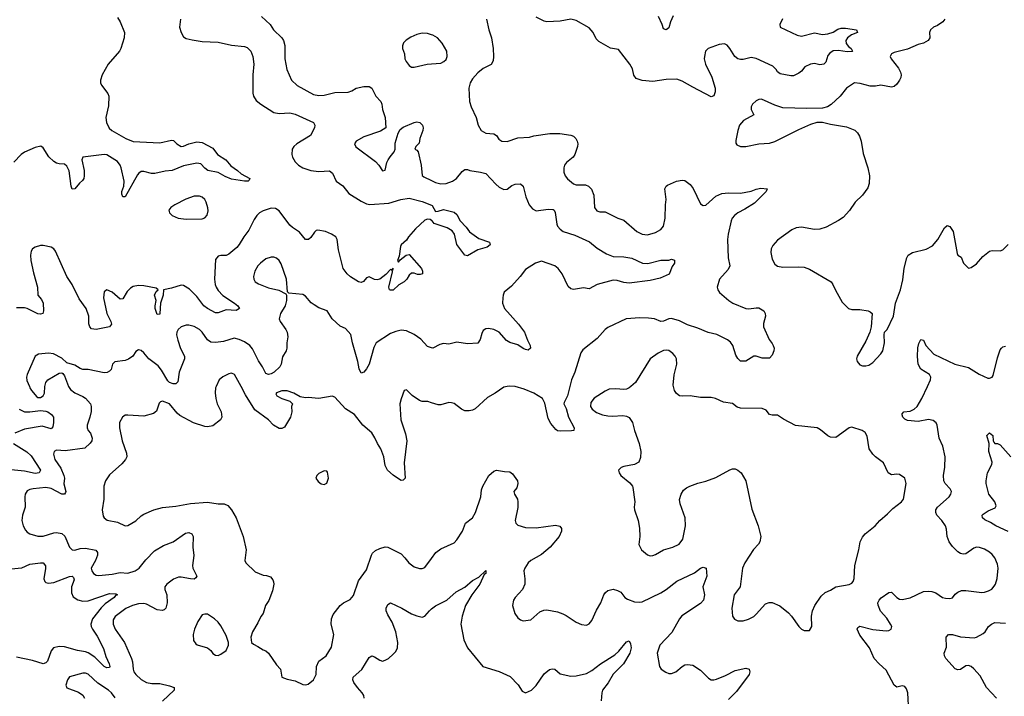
# Model space of a CAD drawing. Header units: inches. Extents: x 2001573 to 2220545, y 644482 to 846830.
# Tile 607 of 656: x 2156893 to 2164321, y 717665 to 722766. Entities that reach past the tile are written whole.
import ezdxf

# ---------------------------------------------------------------- set-up
doc = ezdxf.new("R2010")
doc.units = ezdxf.units.IN
doc.header["$MEASUREMENT"] = 0
for name, color, linetype in [('C1751', 7, 'Continuous'), ('C1752', 7, 'Continuous'), ('C1761', 7, 'Continuous'), ('C1762', 7, 'Continuous')]:
    doc.layers.add(name, color=color, linetype=linetype)

msp = doc.modelspace()

# ---------------------------------------------------------------- linework, layer by layer
at = {"layer": 'C1751', "color": 5}
for points, elevation in [([(2157261.8, 720000), (2157277.2, 719977.2), (2157310, 719952.8), (2157370, 719926.5), (2157390, 719912.8), (2157426.5, 719870), (2157432.6, 719850), (2157432.3, 719812.3), (2157422.9, 719770), (2157401.7, 719710), (2157401.1, 719690), (2157410.3, 719670), (2157427, 719650), (2157439.3, 719610), (2157436.3, 719590), (2157426, 719574), (2157384.3, 719535.7), (2157236.4, 719516.4), (2157170, 719519.7), (2157153.4, 719510), (2157148.9, 719490), (2157158.5, 719450), (2157203.8, 719383.8), (2157227.2, 719330), (2157230.2, 719310), (2157226.4, 719266.4), (2157240.3, 719210), (2157238, 719202), (2157230.2, 719189.8), (2157210, 719189.8), (2157130, 719231.4), (2157090, 719239.1), (2156996, 719230), (2156970, 719224.5), (2156950, 719213.5), (2156935, 719190), (2156931, 719170), (2156934.4, 719090), (2156914.9, 719030), (2156910.3, 718990), (2156919.5, 718950), (2156936.9, 718916.9), (2156950, 718902.4), (2156970.2, 718890.2), (2157030, 718871.4), (2157070, 718873.4), (2157150, 718898), (2157170, 718899.7), (2157210, 718893.2), (2157232.7, 718872.7), (2157268.3, 718788.3), (2157289.2, 718769.2), (2157310, 718767.9), (2157350, 718778.2), (2157390, 718782.2), (2157466.5, 718766.5), (2157480.2, 718750), (2157480.6, 718730), (2157465.9, 718690), (2157432.9, 718630), (2157438, 718610), (2157450, 718590.4), (2157470, 718578.3), (2157490, 718575.8), (2157590, 718586.2), (2157650, 718597.8), (2157710, 718593.7), (2157764.7, 718610), (2157795, 718630), (2157845, 718695), (2157910, 718761.3), (2157978.8, 718801.2), (2158050, 718830.4), (2158144.6, 718895.4), (2158170, 718900.7), (2158190.7, 718890.7), (2158202.8, 718870), (2158199.3, 718790), (2158206.4, 718726.4), (2158196.4, 718650), (2158199.5, 718630), (2158228.2, 718570), (2158222.4, 718557.6), (2158210, 718548.8), (2158182, 718550), (2158110, 718564), (2158090, 718562.9), (2158052.2, 718547.8), (2158002, 718510), (2157988.8, 718490), (2157987.2, 718470), (2158002.4, 718430), (2158004.7, 718370), (2157994.6, 718330), (2157983, 718317), (2157968.9, 718311.1), (2157930, 718317.8), (2157850, 718360.8), (2157830, 718364.8), (2157790, 718361.4), (2157744.9, 718350), (2157693.7, 718326.3), (2157613.6, 718266.4), (2157598.5, 718241.5), (2157598, 718210), (2157612.3, 718170), (2157683.1, 718070), (2157736.5, 717950), (2157744.7, 717924.7), (2157748, 717870), (2157754.3, 717850), (2157769, 717830), (2157810, 717791.4), (2157850, 717767.9), (2157890, 717760.7), (2157950, 717760.7), (2158023.4, 717743.4), (2158058.8, 717730), (2158059.1, 717710), (2157971.6, 717628.4)], 240), ([(2156966.2, 720000), (2156970.2, 719990.2), (2156983.1, 719970), (2157022, 719922), (2157030, 719917), (2157050, 719916.9), (2157070.8, 719930), (2157080.3, 719950), (2157083.6, 720000)], 240), ([(2158375.3, 720000), (2158370.4, 719989.6), (2158366.6, 719953.4), (2158372.4, 719910), (2158383.7, 719870), (2158413.7, 719810), (2158417.6, 719770), (2158408.2, 719750), (2158350, 719703.5), (2158310, 719696.9), (2158290, 719698.3), (2158205.5, 719725.5), (2158101.7, 719781.7), (2158080.5, 719800.5), (2158023.7, 719870), (2157970, 719889.3), (2157954.4, 719885.6), (2157944.9, 719875.1), (2157924.9, 719815.1), (2157902, 719798), (2157830, 719777.6), (2157710, 719785.6), (2157690, 719783.6), (2157668.4, 719770), (2157647, 719730), (2157645.7, 719690), (2157666, 719590), (2157699.1, 719499.1), (2157701.7, 719470), (2157691.8, 719450), (2157663.6, 719416.4), (2157570, 719334), (2157540.3, 719290), (2157528.7, 719250), (2157528.7, 719151.3), (2157516.3, 719070), (2157522.8, 719022.8), (2157530.7, 719010), (2157552.2, 718992.2), (2157630, 718978.4), (2157690, 718950.5), (2157710, 718953.4), (2157770, 718988), (2157810, 719026), (2157830, 719037.6), (2157904, 719070), (2157970, 719088.5), (2158070, 719099.5), (2158180.7, 719119.3), (2158310, 719128.9), (2158390, 719115.3), (2158435.6, 719115.6), (2158463.7, 719103.7), (2158490.3, 719070.3), (2158526, 719010), (2158579.5, 718870), (2158602, 718770), (2158591, 718690), (2158598, 718670), (2158670, 718603), (2158730, 718577.3), (2158754.8, 718574.8), (2158784.9, 718564.9), (2158803.4, 718543.4), (2158808.5, 718528.5), (2158810.4, 718510), (2158800.9, 718459.1), (2158772, 718388), (2158747.7, 718350), (2158730.7, 718290), (2158712.7, 718267.3), (2158690, 718219), (2158648.2, 718150), (2158637.1, 718110), (2158642.8, 718070), (2158656.8, 718056.8), (2158690, 718041), (2158730, 718014), (2158750, 718006.8), (2158770, 717991), (2158830, 717901), (2158861, 717870), (2158871.3, 717810), (2158910, 717794), (2158970, 717780.7), (2159030, 717753), (2159050, 717750.5), (2159070, 717755.5), (2159109.3, 717790), (2159129.2, 717830), (2159132, 717890), (2159149.5, 717930), (2159205.2, 717970), (2159244.7, 718035.3), (2159262.4, 718130), (2159242.6, 718210), (2159246, 718250), (2159257.4, 718282.6), (2159310, 718350.4), (2159336, 718370), (2159384.9, 718395.1), (2159410, 718424.9), (2159450, 718534.8), (2159510, 718617.3), (2159546.9, 718730), (2159555.5, 718744.5), (2159577, 718763), (2159610, 718779.1), (2159650, 718790.6), (2159670, 718790.5), (2159770, 718739.1), (2159799.1, 718710), (2159827.7, 718670), (2159870, 718642), (2159910, 718627.7), (2159930, 718627.3), (2159950, 718636), (2160000, 718705)], 260), ([(2160000, 719878.4), (2159973, 719887), (2159930, 719887.3), (2159910, 719894.5), (2159853.8, 719933.8), (2159810, 719975.3), (2159794, 719970), (2159770, 719908.7), (2159761.1, 719870), (2159769.1, 719750), (2159803.4, 719643.4), (2159813.4, 719590), (2159794, 719426), (2159800.7, 719310), (2159786.4, 719293.6), (2159770, 719293.2), (2159750, 719305.2), (2159710, 719332.3), (2159668.2, 719370), (2159650, 719405.2), (2159639.3, 719470), (2159616.8, 719530), (2159591.2, 719570), (2159573.2, 719613.2), (2159550.6, 719650.6), (2159480.5, 719710), (2159418, 719790), (2159351.4, 719831.4), (2159270, 719920.9), (2159250, 719926.6), (2159150, 719909.3), (2159070, 719917.2), (2159050, 719914), (2159010, 719922), (2158962, 719950), (2158910, 719969.2), (2158870, 719968.7), (2158830, 719954), (2158826.4, 719946.4), (2158834, 719930), (2158871.1, 719911.1), (2158930.9, 719890.9), (2158951.3, 719870), (2158944.7, 719850), (2158946, 719810), (2158934.8, 719770), (2158890, 719695.3), (2158870, 719684), (2158850, 719684), (2158808.7, 719710), (2158769.3, 719749.3), (2158666, 719826), (2158597, 719937), (2158563.1, 720000)], 260), ([(2156890, 719828.9), (2156930, 719810.5), (2156970, 719809.7), (2157050, 719820.6), (2157090, 719815.8), (2157105.7, 719810), (2157133, 719790), (2157148.7, 719770), (2157149.1, 719730), (2157143.8, 719696.2), (2157130, 719680.5), (2157062.1, 719702.1), (2156930, 719678.7), (2156856.9, 719650)], 220), ([(2156846.5, 719570), (2156948, 719508), (2156979.1, 719479.1), (2157050.2, 719370), (2157041.1, 719350), (2157010, 719344.3), (2156930, 719361.4), (2156804.1, 719375.9)], 220), ([(2156830, 718625), (2156910, 718633.8), (2156970, 718661.5), (2157050, 718671.8), (2157070, 718670.2), (2157087.5, 718647.5), (2157088.4, 718628.4), (2157076.2, 718550), (2157082.3, 718530), (2157090, 718522.8), (2157110, 718516.9), (2157150, 718522.3), (2157270, 718567.6), (2157290.2, 718570.2), (2157300, 718560), (2157304, 718544), (2157285.1, 718490), (2157284.1, 718444.1), (2157296.1, 718416.1), (2157331.4, 718391.4), (2157370, 718382.6), (2157410, 718385.7), (2157570, 718440.1), (2157617.7, 718437.7), (2157630.6, 718430.6), (2157615.5, 718424.5), (2157605.5, 718410), (2157537.7, 718362.3), (2157507.2, 718332.8), (2157441.6, 718250), (2157429, 718210), (2157432, 718190), (2157441.5, 718170), (2157478.5, 718118.5), (2157524.6, 718024.6), (2157543.9, 717963.9), (2157567.9, 717910), (2157573, 717890), (2157570, 717882.9), (2157550, 717878.7), (2157530, 717889.8), (2157460.2, 717960.2), (2157410, 717993.6), (2157390, 718000.8), (2157330, 718009.9), (2157230, 718037.2), (2157190, 718040.8), (2157149.2, 718030.8), (2157131.2, 718008.8), (2157101.8, 717930), (2157090, 717916), (2157070, 717909.8), (2156990, 717934.2), (2156870, 717961.1)], 220), ([(2159492.2, 717650), (2159488.3, 717670), (2159477.7, 717690), (2159441, 717730), (2159414, 717770), (2159406.9, 717790), (2159409.7, 717810), (2159473.5, 717866.5), (2159530, 717957.3), (2159537.2, 717962.8), (2159550, 717970.7), (2159570, 717963), (2159610, 717936.3), (2159630, 717930.6), (2159650, 717936.3), (2159676, 717950), (2159710, 717981.6), (2159730, 718003.8), (2159742.6, 718030), (2159745.7, 718070), (2159729.7, 718150), (2159703.1, 718223.1), (2159670, 718279.3), (2159658, 718310), (2159658.7, 718330), (2159670, 718357.3), (2159690, 718370.4), (2159776.3, 718330), (2159847.9, 718287.9), (2159890, 718270.4), (2159930, 718262.4), (2159950, 718268.2), (2159983.6, 718310), (2160000, 718323.2)], 240), ([(2157612.6, 717652.6), (2157586, 717690), (2157564, 717710), (2157483, 717763), (2157410, 717832.4), (2157390, 717839.7), (2157370, 717839.1), (2157270, 717811.5), (2157253.4, 717790), (2157240.7, 717750), (2157250, 717727.7), (2157336.1, 717696.1), (2157370, 717672.7), (2157382.6, 717650)], 240)]:
    msp.add_lwpolyline(points, dxfattribs=dict(at, elevation=elevation))
for points, elevation in [([(2159190, 719365.2), (2159150, 719345.2), (2159134.8, 719330), (2159126.8, 719310), (2159145.2, 719285.2), (2159167.5, 719267.5), (2159190, 719262), (2159210, 719272), (2159222.7, 719310), (2159215.5, 719355.5), (2159210, 719362)], 280), ([(2158290, 718285.1), (2158270, 718278), (2158237.1, 718230), (2158210.6, 718170), (2158202, 718130), (2158205.5, 718085.5), (2158221.6, 718061.6), (2158233, 718053), (2158310.8, 718030), (2158334, 718010), (2158350, 717986.8), (2158370, 717974), (2158390, 717973.4), (2158410, 717983), (2158450, 718010.7), (2158469.5, 718050), (2158469.5, 718070), (2158450, 718124), (2158410, 718195.1), (2158390, 718223.7), (2158363.7, 718250), (2158310, 718283.6)], 260)]:
    msp.add_lwpolyline(points, close=True, dxfattribs=dict(at, elevation=elevation))
at = {"layer": 'C1752', "color": 5}
for points, elevation in [([(2157630, 722782.4), (2157650, 722748.9), (2157682.9, 722670), (2157682.5, 722630), (2157656.8, 722550), (2157645.3, 722530), (2157561, 722430), (2157515.4, 722350), (2157502.8, 722310), (2157503.8, 722290), (2157511.4, 722271.4), (2157559, 722210), (2157566, 722190), (2157563.8, 722116.2), (2157543.6, 722030), (2157549, 721990), (2157567.4, 721947.4), (2157588.5, 721930), (2157693.4, 721870), (2157750, 721849), (2157950, 721837.9), (2158037.8, 721857.8), (2158054.2, 721854.2), (2158079.7, 721830), (2158110, 721810.9), (2158130, 721811.7), (2158170, 721830.9), (2158230, 721845.4), (2158270, 721841.2), (2158350, 721796.9), (2158384.2, 721750), (2158447.6, 721710), (2158485.1, 721665.1), (2158536.3, 721630), (2158564.5, 721604.5), (2158630.4, 721569.6), (2158624.4, 721555.6), (2158616, 721550), (2158590, 721547.9), (2158490, 721564.6), (2158444, 721584), (2158390, 721615.3), (2158313.2, 721630), (2158290, 721647.1), (2158259.5, 721679.5), (2158230, 721685.2), (2158130, 721664.7), (2158043.8, 721630), (2157990, 721624.6), (2157913.4, 721606.6), (2157887, 721607), (2157830, 721622), (2157810, 721622), (2157790.7, 721609.3), (2157782.6, 721597.4), (2157690, 721429.7), (2157671.3, 721431.3), (2157664.7, 721450), (2157664.3, 721470), (2157678, 721510), (2157680.8, 721550), (2157659.7, 721650), (2157650.6, 721670.6), (2157630, 721695.9), (2157550, 721747.5), (2157529.9, 721749.9), (2157370, 721729.7), (2157360.8, 721710), (2157378.9, 721630), (2157380.2, 721590), (2157376.2, 721570), (2157366.4, 721553.6), (2157345, 721535), (2157310, 721492.2), (2157290, 721489.7), (2157282.4, 721510), (2157265.8, 721625.8), (2157250, 721662.9), (2157230, 721678), (2157190, 721678.7), (2157170, 721684.7), (2157150, 721698), (2157113.5, 721733.5), (2157070, 721801.2), (2157051.8, 721811.8), (2157010, 721801.6), (2156930, 721767.8), (2156904.4, 721750), (2156850, 721691.3)], 180), ([(2158718, 722790), (2158783, 722730), (2158808.9, 722688.9), (2158870, 722630.6), (2158882.4, 722610), (2158892.7, 722572.7), (2158894.3, 722470), (2158907.2, 722390), (2158943.1, 722310), (2158986, 722270), (2159110, 722202.8), (2159150, 722194.7), (2159190, 722197.2), (2159270, 722217.8), (2159370, 722220.3), (2159399.3, 722230), (2159431.2, 722248.8), (2159490, 722262.4), (2159530, 722262.4), (2159550.4, 722250), (2159578.9, 722190), (2159616.5, 722150), (2159625.5, 722130), (2159630.3, 722090), (2159648.9, 722028.9), (2159656, 721950), (2159615.4, 721924.6), (2159490, 721882.9), (2159430.8, 721850), (2159419.1, 721830), (2159430, 721807.7), (2159578.3, 721698.3), (2159603, 721670), (2159630, 721627.7), (2159648.9, 721631.1), (2159663.6, 721690), (2159673.3, 721710), (2159686.9, 721733.1), (2159718.4, 721770), (2159725.6, 721790), (2159725.4, 721834.6), (2159749.2, 721910), (2159762.7, 721937.3), (2159784.7, 721955.3), (2159868.3, 721991.7), (2159890, 721995.8), (2159910.4, 721990.4), (2159930.6, 721970), (2159936.3, 721950), (2159933.4, 721930), (2159911.3, 721870), (2159905.4, 721834.6), (2159882, 721810), (2159874, 721790), (2159890, 721782), (2159898, 721770), (2159922.6, 721670), (2159930.4, 721590.4), (2159941.8, 721581.8), (2160000, 721552.9)], 240), ([(2158107.4, 722770), (2158098, 722710), (2158110.5, 722670), (2158130, 722637.3), (2158150, 722625.5), (2158193.7, 722613.7), (2158270, 722602.6), (2158390, 722595.8), (2158490, 722574.9), (2158590, 722565.2), (2158610, 722557.6), (2158637.3, 722530), (2158651.9, 722490), (2158658.3, 722430), (2158650.9, 722350.9), (2158652.8, 722212.8), (2158656.4, 722190), (2158678, 722158), (2158712.7, 722130), (2158810, 722065.8), (2158850, 722060.2), (2158930, 722062.8), (2158970, 722055.2), (2159110.4, 721990), (2159119.5, 721970), (2159115.8, 721950), (2159087.6, 721892.4), (2158983.1, 721830), (2158961.1, 721810), (2158949.1, 721790), (2158946.9, 721750), (2158951.6, 721730), (2158970, 721694.4), (2158996.4, 721670), (2159030, 721649), (2159088.7, 721628.7), (2159150, 721621.6), (2159230, 721625.5), (2159252.2, 721610), (2159280.3, 721550), (2159330, 721513.7), (2159377, 721457), (2159470, 721397), (2159510, 721377), (2159533.7, 721373.7), (2159677.8, 721382.2), (2159769.1, 721410.9), (2159830, 721419.6), (2159930, 721395.4), (2160000, 721367.5)], 220), ([(2160000, 722653), (2159970, 722663.1), (2159930, 722663.9), (2159890, 722654.2), (2159844.9, 722635.1), (2159807.9, 722612.1), (2159788.5, 722591.5), (2159780.9, 722570), (2159781.5, 722550), (2159795.3, 722510), (2159799.1, 722470), (2159807.7, 722450), (2159830, 722420.7), (2159850, 722408), (2159870, 722408), (2159968, 722430), (2160000, 722432.7)], 260), ([(2160000, 721252.5), (2159990, 721258.9), (2159970, 721263.2), (2159950, 721255.9), (2159878.2, 721190), (2159826.5, 721130), (2159810, 721102.9), (2159770.6, 721070), (2159764.7, 721055.3), (2159756.5, 720983.5), (2159743.1, 720950), (2159750, 720937.3), (2159764.5, 720955.5), (2159809.7, 720990.3), (2159830, 720995.5), (2159924, 720890), (2159930.7, 720870), (2159931, 720850), (2159914.8, 720845.2), (2159894, 720846), (2159870, 720855.1), (2159850, 720855.1), (2159830, 720841.2), (2159812.4, 720810), (2159792.7, 720790), (2159752.3, 720767.7), (2159710, 720727.3), (2159690, 720726), (2159684, 720730), (2159677.6, 720750), (2159706, 720866), (2159702, 720878), (2159710, 720882), (2159710, 720893.2), (2159699.1, 720880.9), (2159690, 720882), (2159655, 720845), (2159610, 720811.1), (2159590, 720804.2), (2159570, 720807.6), (2159530, 720826.6), (2159510, 720819.3), (2159487.7, 720792.3), (2159470, 720786), (2159450, 720789.4), (2159388.2, 720828.2), (2159362.7, 720850), (2159334.5, 720890), (2159297.6, 721030), (2159288.4, 721110), (2159276.9, 721130), (2159245.6, 721150), (2159199.5, 721170), (2159141.6, 721178.4), (2159130, 721176.3), (2159115.8, 721164.2), (2159090, 721123.7), (2159071.8, 721108.2), (2159050, 721109.6), (2159004.4, 721164.4), (2158950, 721198.3), (2158930, 721218.2), (2158850, 721325), (2158822, 721342), (2158790, 721345), (2158730, 721326.4), (2158702.8, 721310), (2158682, 721290), (2158661.1, 721258.9), (2158621.3, 721178.7), (2158584.2, 721130), (2158550, 721071.1), (2158530, 721049.7), (2158470, 720999.5), (2158450, 720989.4), (2158410, 720989.2), (2158390, 720984), (2158370, 720958), (2158363.8, 720810), (2158367.9, 720770), (2158374.8, 720750), (2158390, 720724.7), (2158426.5, 720686.5), (2158513.4, 720630), (2158537.6, 720610), (2158552.1, 720587.9), (2158525.1, 720574.9), (2158450, 720579.7), (2158390, 720555.1), (2158370, 720556), (2158310, 720588.9), (2158281.8, 720610), (2158230, 720679.1), (2158173.8, 720733.8), (2158130, 720761.5), (2158110, 720764.2), (2158038.1, 720741.9), (2157978.8, 720730), (2157975.5, 720690), (2157956.1, 720630), (2157951.3, 720550), (2157950, 720547), (2157930, 720544.5), (2157915.6, 720590), (2157914.5, 720610), (2157921.6, 720650), (2157909.7, 720690), (2157923, 720717), (2157939, 720730), (2157922.5, 720742.5), (2157830, 720760.4), (2157790, 720761.7), (2157750, 720755.4), (2157730, 720743.1), (2157704, 720716), (2157670, 720661.6), (2157650, 720659.7), (2157590, 720711.2), (2157550, 720729.5), (2157530, 720713.2), (2157526.2, 720670), (2157550.8, 720550), (2157581.5, 720490), (2157586.5, 720470), (2157570.2, 720449.8), (2157470, 720431.1), (2157435.8, 720435.8), (2157421.1, 720450), (2157414, 720474), (2157414.6, 720530), (2157393.7, 720590), (2157342.3, 720662.3), (2157290, 720769.3), (2157250, 720829.3), (2157162.2, 721022.2), (2157150, 721037.6), (2157130, 721051.1), (2157070, 721063.5), (2157050, 721063), (2157010, 721051.8), (2156990, 721039.3), (2156979.5, 721020.5), (2156974.6, 720990), (2156978, 720950), (2156996.9, 720856.9), (2157026.7, 720750), (2157028.8, 720690), (2157056.9, 720656.9), (2157069, 720630), (2157072.2, 720570), (2157067.9, 720552.1), (2157050, 720545.6), (2157030, 720549.7), (2156950, 720589), (2156930, 720593.8), (2156870, 720593.6)], 220), ([(2160000, 720292.8), (2159970, 720302.9), (2159918.5, 720358.5), (2159870, 720393.7), (2159810, 720419.7), (2159770, 720424.4), (2159730, 720415.8), (2159690, 720400.8), (2159583.2, 720330), (2159564.1, 720295.9), (2159530, 720169.3), (2159510, 720132.7), (2159490, 720109.2), (2159470, 720101.2), (2159453.6, 720133.6), (2159444.4, 720190), (2159403.5, 720330), (2159390, 720392.3), (2159350, 720438), (2159310, 720455.1), (2159251.1, 720510), (2159211.7, 720571.7), (2159150, 720593.8), (2159115.3, 720615.3), (2159092.7, 720632.7), (2159050, 720682.9), (2159030, 720694), (2158924, 720704), (2158914.6, 720714.6), (2158906, 720810), (2158866.1, 720926.1), (2158850, 720951.8), (2158830, 720967.8), (2158810, 720976.3), (2158790, 720976.9), (2158750, 720962.4), (2158708.5, 720930), (2158690, 720909.5), (2158665.7, 720870), (2158656.4, 720830), (2158659.3, 720810), (2158670, 720790.8), (2158695.1, 720775.1), (2158770, 720745.3), (2158847, 720727), (2158899.8, 720699.8), (2158906, 720690), (2158906, 720650), (2158901.3, 720630), (2158894.9, 720610), (2158859.5, 720550), (2158851.6, 720510), (2158857.4, 720490), (2158901.7, 720430), (2158911.4, 720410), (2158915.1, 720375.1), (2158908.1, 720330), (2158907.8, 720290), (2158903.1, 720270), (2158876.5, 720223.5), (2158866.7, 720170), (2158856.1, 720150), (2158814, 720110), (2158790, 720097.4), (2158770, 720092.2), (2158750, 720099.6), (2158726, 720150), (2158694.7, 720194.7), (2158650, 720284), (2158629.2, 720309.2), (2158590, 720337.6), (2158550, 720356), (2158510, 720364), (2158430, 720341.2), (2158370, 720332.4), (2158335.7, 720335.7), (2158310, 720352.4), (2158269.9, 720409.9), (2158250, 720430.7), (2158210, 720453.3), (2158170, 720462), (2158150, 720462.2), (2158110, 720451.1), (2158087.8, 720430), (2158079.6, 720410), (2158077.3, 720390), (2158085.2, 720350), (2158106.8, 720286.8), (2158135.8, 720230), (2158137.6, 720210), (2158097.3, 720110), (2158085.3, 720034.7), (2158070, 720020.5), (2158050, 720020.9), (2158023.5, 720030), (2158010, 720042.6), (2157962.6, 720122.6), (2157936.9, 720156.9), (2157868.3, 720208.3), (2157830, 720254.3), (2157810, 720271.5), (2157790, 720276.2), (2157770, 720264.5), (2157745.7, 720230), (2157714.2, 720205.8), (2157690, 720196.8), (2157610, 720187.6), (2157594, 720170), (2157582, 720130), (2157570, 720115.6), (2157553.1, 720106.9), (2157530, 720103.9), (2157410, 720129.6), (2157370, 720129.7), (2157350, 720136.3), (2157310, 720162.4), (2157250, 720179.3), (2157210, 720215.1), (2157148.1, 720248.1), (2157111.4, 720251.4), (2157035.5, 720244.5), (2157010.4, 720229.6), (2156948.9, 720090), (2156944.6, 720070), (2156946.9, 720046.9), (2156966.2, 720000)], 240), ([(2157083.6, 720000), (2157084.2, 720010), (2157091.2, 720030), (2157106.3, 720050), (2157190, 720100.4), (2157210, 720104.9), (2157218.7, 720098.7), (2157230, 720081), (2157261.1, 720001.1), (2157261.8, 720000)], 240), ([(2158563.1, 720000), (2158514.5, 720090), (2158490, 720100.7), (2158470, 720096.9), (2158426.1, 720073.9), (2158399.1, 720050), (2158375.3, 720000)], 260)]:
    msp.add_lwpolyline(points, dxfattribs=dict(at, elevation=elevation))
at = {"layer": 'C1752', "color": 5, "elevation": 220}
msp.add_lwpolyline([(2158250, 721436.5), (2158210, 721436.2), (2158147.3, 721412.7), (2158064, 721370), (2158034, 721350), (2158018.8, 721330), (2158022.8, 721310), (2158042.8, 721290), (2158088.8, 721268.8), (2158150, 721261.5), (2158270, 721266), (2158290, 721272.7), (2158307.2, 721292.8), (2158313.9, 721326.1), (2158312, 721348), (2158300.3, 721390), (2158289.9, 721409.9), (2158270, 721427.4)], close=True, dxfattribs=at)
at = {"layer": 'C1761', "color": 5}
for points, elevation in [([(2160571.6, 720000), (2160544.6, 719995.4), (2160478.8, 719950), (2160421.4, 719918.6), (2160330, 719832.3), (2160310, 719822), (2160283.4, 719816.6), (2160250, 719817), (2160225.2, 719830), (2160170, 719872.7), (2160150, 719878), (2160130, 719879.5), (2160070, 719863.5), (2160050, 719862.6), (2160000, 719878.4)], 260), ([(2161043.4, 720000), (2161026.4, 719930), (2160999.5, 719880.5), (2160998.3, 719870), (2161015.2, 719835.2), (2161033.5, 719770), (2161075.6, 719690), (2161074, 719670), (2161054.6, 719665.4), (2160970, 719663), (2160950, 719667.6), (2160937, 719677), (2160901, 719721), (2160878.8, 719758.8), (2160855, 719875), (2160837.6, 719910), (2160771.5, 719951.5), (2160699.9, 719979.9), (2160630.9, 720000)], 260), ([(2161502.5, 720000), (2161490, 719989.5), (2161470, 719980.7), (2161450, 719978.7), (2161390, 719983), (2161339.9, 719980.1), (2161310, 719966.6), (2161227.5, 719912.5), (2161201.1, 719878.9), (2161198.7, 719850), (2161211.4, 719830), (2161243.7, 719803.7), (2161290, 719786), (2161330, 719778.7), (2161363.9, 719776.1), (2161443, 719783), (2161470, 719777.3), (2161490, 719767.3), (2161515.8, 719730), (2161530.4, 719670), (2161566.4, 719570), (2161578.7, 719510), (2161575.1, 719464.9), (2161562.8, 719430), (2161530, 719411.8), (2161450, 719398), (2161431.3, 719390), (2161411, 719370), (2161414.8, 719350), (2161426.8, 719330), (2161494.9, 719274.9), (2161514.8, 719250), (2161518.5, 719238.5), (2161532.7, 719130), (2161527.7, 719090), (2161530.4, 719070.4), (2161558, 718990), (2161567.5, 718932.5), (2161570.6, 718870), (2161562.8, 718810), (2161584, 718770), (2161630, 718730.7), (2161650, 718724.9), (2161670, 718726), (2161690, 718733), (2161749.8, 718770.2), (2161819, 718790), (2161868.2, 718811.8), (2161895.1, 718850), (2161915.1, 718950), (2161913, 719010), (2161875.3, 719115.3), (2161869.6, 719149.6), (2161882, 719190), (2161901.3, 719218.7), (2161923.3, 719236.7), (2161949, 719250), (2162010, 719272.7), (2162070, 719286.7), (2162144.9, 719315.1), (2162250, 719373.4), (2162270, 719380.7), (2162290, 719379.1), (2162310, 719370.6), (2162336.3, 719350), (2162370.4, 719290), (2162415.6, 719075.6), (2162463.6, 718950), (2162483.2, 718870), (2162475.6, 718830), (2162467.3, 718812.7), (2162428.4, 718771.6), (2162362.8, 718670), (2162345, 718630), (2162329, 718490), (2162283.1, 718430), (2162266.4, 718330), (2162270.7, 718270), (2162286.2, 718246.2), (2162310, 718233.4), (2162350, 718234.9), (2162390, 718246), (2162430, 718266), (2162450, 718283), (2162518, 718362), (2162547.9, 718372.1), (2162570, 718372.2), (2162626.4, 718346.4), (2162693, 718293), (2162716.3, 718270), (2162770, 718192), (2162790, 718172), (2162810, 718162), (2162850, 718162), (2162868.4, 718191.6), (2162865.2, 718270), (2162872.7, 718310), (2162891.6, 718348.4), (2162939.7, 718420.3), (2162970, 718448.2), (2163010, 718464.4), (2163049.6, 718490.4), (2163150, 718508.2), (2163170, 718517.3), (2163179.5, 718530), (2163187.8, 718552.2), (2163194.3, 718650), (2163223.5, 718770), (2163232.6, 718830), (2163250, 718865.5), (2163271.8, 718890), (2163346.6, 718950), (2163380.9, 718990), (2163440.5, 719039.5), (2163479.1, 719080.9), (2163546, 719130), (2163559.7, 719150), (2163580.5, 719270), (2163569.7, 719309.7), (2163530, 719338), (2163510, 719340.7), (2163470, 719335.6), (2163443.6, 719350), (2163410, 719426), (2163349, 719470), (2163329.2, 719490), (2163301.2, 719530), (2163286.3, 719626.3), (2163270, 719653.2), (2163249.4, 719669.4), (2163170, 719693.2), (2163150, 719689.2), (2163050, 719617.2), (2163010, 719619.3), (2162990, 719629.2), (2162935.1, 719675.1), (2162910, 719689.2), (2162746.3, 719706.3), (2162654.3, 719754.3), (2162610, 719783.7), (2162570, 719784.5), (2162550, 719789.4), (2162523.3, 719823.3), (2162494.2, 719834.2), (2162330, 719838.2), (2162305.5, 719845.5), (2162270, 719872.4), (2162202, 719882), (2162142.7, 719910), (2162110, 719918.7), (2162030, 719917.8), (2161950, 719931.1), (2161890, 719928.3), (2161870, 719931.5), (2161847.8, 719947.8), (2161833, 719970), (2161825.2, 720000)], 280), ([(2163600.4, 717550), (2163594, 717690), (2163582.3, 717722.3), (2163570, 717738), (2163550, 717743.7), (2163510, 717733.6), (2163490, 717749.6), (2163430, 717863), (2163375.6, 717910), (2163339.6, 717950), (2163303.5, 718030), (2163230, 718127), (2163209.6, 718170), (2163215.5, 718184.5), (2163230, 718192.7), (2163330, 718168.9), (2163430, 718158.3), (2163450, 718161.1), (2163466.6, 718170), (2163472, 718190), (2163462.6, 718210), (2163434.1, 718254.1), (2163386.7, 718306.7), (2163368.6, 718351.4), (2163367.6, 718370), (2163376.9, 718390), (2163392.9, 718407.1), (2163450, 718448.4), (2163470, 718450.7), (2163509.3, 718409.3), (2163530, 718397.8), (2163550, 718393.8), (2163610, 718407.2), (2163710, 718454), (2163750, 718457.8), (2163774.6, 718454.6), (2163803.9, 718443.9), (2163854, 718410), (2163876.2, 718403.8), (2163910, 718402.4), (2163930, 718407.7), (2163950, 718434), (2163969.2, 718450), (2163997.6, 718462.4), (2164030, 718463.1), (2164150, 718447.4), (2164171.1, 718448.9), (2164201, 718459), (2164226.3, 718473.7), (2164244.9, 718495.1), (2164254.5, 718510), (2164267.8, 718552.2), (2164274, 718630), (2164270, 718662), (2164250, 718709.5), (2164230, 718734.3), (2164210, 718752.2), (2164170, 718773.7), (2164132.7, 718787.3), (2164110.4, 718789.6), (2164090, 718780.7), (2164030, 718739.5), (2164010, 718736.2), (2163990, 718741.6), (2163970, 718753.6), (2163930, 718793.6), (2163904, 718830), (2163889.7, 718870), (2163884.7, 718924.7), (2163877, 718950), (2163849.7, 718989.7), (2163811.6, 719030), (2163803.6, 719050), (2163804.7, 719070), (2163817.4, 719090), (2163903.6, 719170), (2163917, 719190), (2163922, 719210), (2163912.7, 719230), (2163874.5, 719270), (2163864.2, 719290), (2163862, 719330), (2163873.1, 719393.1), (2163875.6, 719470), (2163856.2, 719550), (2163829.6, 719610), (2163815.1, 719710), (2163807, 719727), (2163783.5, 719743.5), (2163750, 719752.3), (2163670, 719737), (2163590, 719743.1), (2163570, 719754.3), (2163556.4, 719770), (2163550, 719786), (2163550, 719794.8), (2163562.7, 719810), (2163610, 719815.5), (2163639.7, 719830), (2163662.6, 719850), (2163698.7, 719910), (2163740.5, 720000)], 260), ([(2164350, 718907.8), (2164257, 718950), (2164216.5, 718976.5), (2164175, 718995), (2164156.2, 719010), (2164154, 719030), (2164162.2, 719037.8), (2164198, 719062), (2164252.9, 719087.1), (2164258, 719102), (2164249.7, 719130), (2164203.1, 719190), (2164183.5, 719270), (2164183, 719290), (2164195.1, 719350), (2164227.6, 719412.4), (2164228, 719430), (2164204.4, 719510), (2164207.3, 719570), (2164189.6, 719630), (2164209.2, 719650.8), (2164234, 719630), (2164236, 719590), (2164240.7, 719580.7), (2164250, 719571.3), (2164270, 719570.8), (2164290, 719562), (2164370, 719470.8)], 240), ([(2160000, 718705), (2160032.7, 718750), (2160070, 718778), (2160170, 718822), (2160190, 718844), (2160233, 718910), (2160255.6, 718970), (2160308, 719010), (2160331.1, 719050), (2160371.3, 719170), (2160377.6, 719222.4), (2160386.6, 719250), (2160433.2, 719330), (2160470, 719362.8), (2160490, 719370.7), (2160550, 719359.1), (2160590, 719357.3), (2160610, 719342.8), (2160647.3, 719290), (2160650.6, 719269.4), (2160642.8, 719237.2), (2160621, 719210), (2160626, 719190), (2160648, 719150), (2160652, 719130), (2160650, 719088), (2160630.4, 718990.4), (2160636.3, 718970), (2160650, 718956.3), (2160710, 718936.9), (2160790, 718934.3), (2160934.2, 718954.2), (2160967.3, 718947.3), (2160981, 718930), (2160980.7, 718910), (2160962, 718870), (2160894.9, 718790), (2160830, 718735.1), (2160750, 718689.5), (2160728, 718670), (2160703, 718630), (2160697.1, 718610), (2160704.4, 718550), (2160703, 718510), (2160687.3, 718470), (2160630.8, 718410), (2160618.8, 718390), (2160610.6, 718350), (2160628.2, 718290), (2160650, 718257.3), (2160670, 718242), (2160690, 718233.4), (2160750, 718242), (2160818, 718302), (2160846.5, 718313.5), (2160870, 718315.8), (2160950, 718301.1), (2160990, 718287.4), (2161015.3, 718275.3), (2161090, 718224.2), (2161130, 718207.2), (2161170, 718202), (2161190, 718212.2), (2161210, 718237.1), (2161244.6, 718315.4), (2161276, 718370), (2161300.5, 718430), (2161312, 718448), (2161330, 718463.1), (2161370, 718472), (2161403.8, 718463.8), (2161427.7, 718450), (2161457.3, 718410), (2161477.2, 718397.2), (2161530, 718376.9), (2161570, 718373.4), (2161590, 718378), (2161730, 718444.7), (2161769.7, 718470), (2161850, 718532.8), (2161984.1, 718595.9), (2162030, 718630.3), (2162050, 718638), (2162071.3, 718631.3), (2162077.8, 718570), (2162045.5, 718490), (2162058.5, 718430), (2162050.3, 718390), (2162030, 718364.2), (2161888.5, 718271.5), (2161870, 718249.6), (2161813.2, 718146.8), (2161722, 718050), (2161702, 717990), (2161719.3, 717890), (2161733, 717870), (2161766.8, 717846.8), (2161790, 717836.5), (2161810, 717836), (2161842, 717850), (2161890, 717890.5), (2161910, 717901.3), (2161930, 717904.2), (2161970, 717898.7), (2162030, 717862), (2162090, 717801.7), (2162110, 717790.3), (2162130, 717789), (2162150, 717795.3), (2162217.8, 717822.2), (2162290, 717860.4), (2162370, 717877.1), (2162396, 717870), (2162402, 717850), (2162396.4, 717830), (2162299.8, 717700.2), (2162239, 717641)], 260), ([(2160000, 718323.2), (2160030, 718347.2), (2160114.5, 718390), (2160186.4, 718453.6), (2160251.4, 718488.6), (2160310, 718538.5), (2160356.6, 718563.4), (2160410, 718614), (2160410.2, 718590), (2160396.4, 718583.6), (2160364.2, 718510), (2160304.6, 718430), (2160257, 718350), (2160230.4, 718270), (2160220.5, 718210), (2160244, 718090), (2160270, 718031.3), (2160386, 717890), (2160510, 717852.7), (2160593, 717813), (2160652.3, 717752.3), (2160683.8, 717703.8), (2160710, 717691), (2160753.2, 717710), (2160790, 717746.8), (2160850, 717835.5), (2160890, 717868), (2160910, 717873), (2160930, 717870.6), (2160970, 717834.8), (2161050, 717817.6), (2161090, 717819.5), (2161170, 717836.9), (2161210, 717858.3), (2161273.3, 717910), (2161381.6, 717978.4), (2161413.8, 718006.2), (2161470, 718076.3), (2161490, 718082.8), (2161501.1, 718061.1), (2161505.8, 718030), (2161496.1, 717990), (2161448.4, 717910), (2161369.2, 717830.8), (2161333.3, 717766.7), (2161290.2, 717710), (2161284.3, 717690), (2161280.5, 717630)], 240), ([(2164262, 717650), (2164186.9, 717730), (2164138, 717818), (2164090, 717872), (2164070, 717889.4), (2164050, 717897.6), (2164030, 717895.6), (2163990, 717867.8), (2163970, 717864.2), (2163950, 717872), (2163880.5, 717950), (2163869.7, 717970), (2163866, 717990), (2163885.4, 718034.6), (2163881.1, 718110), (2163899.3, 718130), (2163928.7, 718131.3), (2163990, 718114.3), (2164093.6, 718106.4), (2164110, 718110.3), (2164161.4, 718138.6), (2164175.1, 718150), (2164200.7, 718190), (2164225.1, 718210), (2164250, 718221.5), (2164330, 718216.5)], 240)]:
    msp.add_lwpolyline(points, dxfattribs=dict(at, elevation=elevation))
at = {"layer": 'C1762', "color": 5}
for points, elevation in [([(2162648.3, 722771.7), (2162627.7, 722730), (2162630.8, 722710), (2162757.1, 722650), (2162790, 722641.8), (2162890, 722668), (2162950, 722654.9), (2162990, 722659.3), (2163030, 722671), (2163065.8, 722694.2), (2163090, 722703.3), (2163123.6, 722703.6), (2163206, 722690), (2163212.7, 722670), (2163166.8, 722653.2), (2163137.2, 722630), (2163124.7, 722610), (2163126.8, 722586.8), (2163144.2, 722564.2), (2163165.3, 722550), (2163175.8, 722530), (2163173, 722527), (2163135.9, 722524.1), (2163070, 722534.9), (2163030, 722531.7), (2163005.2, 722514.8), (2162990, 722495.3), (2162973.7, 722446.3), (2162958.7, 722430), (2162930, 722427.1), (2162890, 722437.2), (2162859.5, 722430), (2162816, 722410), (2162790, 722378.7), (2162770, 722364), (2162730, 722344.2), (2162710, 722343.6), (2162630, 722359.3), (2162610, 722373.2), (2162600.7, 722390), (2162575.2, 722415.2), (2162450, 722472.7), (2162410, 722482), (2162350, 722466), (2162330, 722465.1), (2162310, 722471.3), (2162287.9, 722487.9), (2162251.3, 722550), (2162230, 722574.5), (2162210, 722584.5), (2162170, 722579.5), (2162086, 722550), (2162067.7, 722530), (2162059.1, 722490), (2162057.1, 722470), (2162066.7, 722430), (2162113.7, 722333.7), (2162139, 722250), (2162138.5, 722221.5), (2162130, 722193.2), (2162110, 722185.6), (2161970, 722256.5), (2161890, 722303.5), (2161850, 722317.3), (2161770, 722316), (2161670, 722299.8), (2161587.6, 722307.6), (2161543.7, 722323.7), (2161526.9, 722346.9), (2161515.1, 722395.1), (2161496.2, 722430), (2161410, 722540.9), (2161350, 722552), (2161262.8, 722602.8), (2161242, 722622), (2161219.3, 722670), (2161190, 722705.2), (2161090, 722759.3), (2161050, 722769.4), (2160970, 722755.6), (2160869.6, 722749.6), (2160850, 722754), (2160790, 722786.3)], 260), ([(2161823.7, 722796.3), (2161803.1, 722750), (2161790, 722706), (2161770, 722689.3), (2161750, 722697.2), (2161740.5, 722730), (2161712.9, 722790)], 240), ([(2160415.5, 722770), (2160432.2, 722690), (2160452.2, 722630), (2160464.9, 722550), (2160468.4, 722490), (2160463.8, 722456.2), (2160450.5, 722429.5), (2160390, 722399.3), (2160350, 722366.6), (2160310, 722320.9), (2160290.4, 722290), (2160281.7, 722250), (2160287, 722150), (2160299.5, 722110), (2160337.6, 722030), (2160352.2, 721970), (2160375.3, 721930), (2160410, 721911.3), (2160470, 721906.7), (2160490, 721893), (2160506.4, 721866.4), (2160529.5, 721849.5), (2160570, 721847.5), (2160650, 721875.5), (2160738.8, 721881.2), (2160770.4, 721890.4), (2160892.8, 721907.2), (2160968.2, 721908.2), (2161050, 721895.6), (2161070, 721887.2), (2161087.2, 721870), (2161097.8, 721850), (2161102.3, 721830), (2161100.3, 721810), (2161082, 721750), (2161069.2, 721730.8), (2161018.4, 721690), (2161002.6, 721670), (2160997, 721650), (2160997.6, 721617.6), (2161007.7, 721590), (2161026.3, 721566.3), (2161070, 721528.2), (2161090, 721521.3), (2161160.8, 721520.8), (2161184.9, 721510), (2161207.4, 721487.4), (2161224.4, 721444.4), (2161230.4, 721350), (2161246.4, 721326.4), (2161270, 721318), (2161310, 721316.4), (2161406, 721270), (2161450, 721254.9), (2161548.2, 721168.2), (2161589.2, 721149.2), (2161630, 721145), (2161690, 721160.8), (2161730, 721184.6), (2161749.7, 721210), (2161762.9, 721270), (2161765.7, 721370), (2161771.1, 721410), (2161759.5, 721490), (2161769.3, 721510), (2161781, 721519), (2161848.7, 721550), (2161890, 721556.4), (2161910, 721552.7), (2161950, 721524), (2161973.9, 721493.9), (2162030, 721379.1), (2162050, 721364.4), (2162070, 721368.8), (2162144.5, 721435.5), (2162190, 721454.6), (2162239.4, 721460.6), (2162330, 721458.9), (2162410, 721472.4), (2162450, 721488.8), (2162483.9, 721496.1), (2162532, 721492), (2162524.9, 721470), (2162436.3, 721383.7), (2162363.2, 721336.8), (2162310.2, 721309.8), (2162284.2, 721290), (2162268.9, 721270), (2162260.3, 721250), (2162237.4, 721150), (2162232.9, 721110), (2162236.5, 720970), (2162250.3, 720910), (2162237.4, 720882.6), (2162172.4, 720810), (2162154.9, 720750), (2162159.3, 720730), (2162172.7, 720710), (2162241.5, 720650), (2162274, 720630), (2162370, 720589.2), (2162394.1, 720585.9), (2162450, 720594.3), (2162470, 720592.9), (2162507.7, 720570), (2162517.1, 720550), (2162518.4, 720530), (2162504, 720476), (2162504, 720450), (2162546, 720354), (2162570, 720326), (2162577.7, 720310), (2162583.5, 720290), (2162582.1, 720270), (2162570, 720237.7), (2162550, 720214.7), (2162494.5, 720214.5), (2162450, 720229.3), (2162430.7, 720229.3), (2162370, 720192.3), (2162330, 720192.3), (2162310, 720212.7), (2162296.4, 720236.4), (2162271.6, 720310), (2162255.7, 720335.7), (2162233.5, 720353.5), (2162151.9, 720391.9), (2162087.1, 720407.1), (2162010, 720440.7), (2161930, 720465), (2161870, 720496.2), (2161810, 720512.8), (2161790, 720510.8), (2161750, 720492.8), (2161730, 720491.8), (2161682.7, 720510), (2161636.9, 720516.9), (2161570, 720519), (2161469.3, 720510.7), (2161330, 720445.6), (2161310.5, 720430), (2161250, 720363.7), (2161141.7, 720278.3), (2161125.3, 720254.7), (2161080.2, 720110), (2161055.6, 720050), (2161043.4, 720000)], 260), ([(2163872.4, 722770), (2163858, 722750), (2163817.5, 722722.5), (2163787.3, 722710), (2163763.8, 722690), (2163756.4, 722670), (2163759.1, 722630), (2163747.3, 722610), (2163710.8, 722590), (2163670, 722580.5), (2163590, 722543.9), (2163490, 722518.9), (2163470.4, 722509.6), (2163460.5, 722490), (2163466, 722470), (2163522, 722402), (2163537.3, 722370), (2163541.5, 722350), (2163540.3, 722330), (2163530.2, 722309.8), (2163510, 722279.3), (2163490, 722262), (2163470, 722258.4), (2163390, 722273), (2163350, 722266), (2163310, 722265.6), (2163233.7, 722286.3), (2163190, 722289.3), (2163130.4, 722249.6), (2163083, 722190), (2163013.7, 722126.3), (2162986.8, 722110), (2162950, 722098.9), (2162830, 722096.3), (2162650, 722102.4), (2162590, 722122.9), (2162490, 722167), (2162470, 722165.1), (2162450, 722155.6), (2162422, 722130), (2162410.6, 722110), (2162410.7, 722090), (2162431, 722050), (2162353.3, 722006.7), (2162323.7, 721970), (2162310.4, 721930), (2162295.3, 721855.3), (2162296, 721836), (2162304, 721824), (2162330.7, 721810.7), (2162370, 721810.5), (2162469.6, 721830.4), (2162550, 721836.4), (2162590, 721846.7), (2162770, 721938.4), (2162861.2, 721978.8), (2162910, 721993.4), (2162950, 721993), (2163010, 721978), (2163130, 721959.1), (2163193.8, 721933.8), (2163213.8, 721913.8), (2163228.5, 721888.5), (2163240.4, 721850), (2163256.7, 721756.7), (2163292.2, 721650), (2163304.4, 721590), (2163301.3, 721530), (2163290, 721499.3), (2163250, 721443.7), (2163196.3, 721390), (2163151.9, 721328.1), (2163104.1, 721275.9), (2163070, 721252.3), (2162977.5, 721202.5), (2162930, 721186), (2162890, 721183.7), (2162790, 721202.9), (2162750, 721198), (2162717.5, 721182.5), (2162610, 721103.7), (2162575.6, 721064.4), (2162562.5, 721037.5), (2162558.7, 721010), (2162570, 720961), (2162590, 720924), (2162610, 720908.2), (2162650, 720900.4), (2162770, 720903.8), (2162810, 720899.3), (2162850, 720885.5), (2163013.4, 720790), (2163028, 720770), (2163046.6, 720726.6), (2163097.5, 720637.5), (2163144.7, 720590), (2163170, 720581), (2163230, 720580.7), (2163294, 720570), (2163310, 720564.7), (2163324.7, 720550), (2163316.3, 720450), (2163305.5, 720410), (2163277.3, 720342.7), (2163211, 720230), (2163206.8, 720210), (2163211.3, 720190), (2163230, 720164.7), (2163250, 720156), (2163275.3, 720155.3), (2163298.9, 720161.1), (2163330, 720180.7), (2163390, 720246), (2163404.2, 720270), (2163416.3, 720330), (2163414.5, 720390), (2163418, 720410), (2163436, 720430), (2163483.7, 720530), (2163499.6, 720630), (2163536.4, 720730), (2163554.1, 720805.9), (2163566, 720894), (2163586.3, 720970), (2163596.2, 720990), (2163628.6, 721011.4), (2163730, 721036.5), (2163778.8, 721061.2), (2163819.7, 721110), (2163870, 721196.3), (2163890, 721214), (2163910, 721207.3), (2163934, 721170), (2163964, 721004), (2163970, 720992), (2163995.3, 720975.3), (2164012, 720930), (2164050, 720892), (2164070, 720898), (2164110, 720924.7), (2164158.6, 720981.4), (2164210, 721021), (2164230, 721026.8), (2164290, 721024.7), (2164310, 721031.3), (2164349.6, 721070.4)], 280), ([(2160000, 722432.7), (2160070, 722438.7), (2160092.7, 722450), (2160110, 722467.3), (2160118, 722490), (2160115.1, 722530), (2160079.5, 722590), (2160043.7, 722630), (2160009.8, 722649.8), (2160000, 722653)], 260), ([(2160000, 721552.9), (2160030, 721538), (2160070, 721528.4), (2160110, 721530.2), (2160156.9, 721550), (2160188.3, 721570), (2160230, 721622.4), (2160250, 721637.1), (2160270, 721637.1), (2160290, 721628.4), (2160370, 721617.6), (2160410, 721606), (2160485.5, 721525.5), (2160510, 721503.8), (2160545.5, 721485.5), (2160570, 721488.4), (2160604.9, 721515.1), (2160630, 721526.7), (2160670, 721528.2), (2160690.3, 721510.3), (2160711.3, 721431.3), (2160735.6, 721370), (2160760.3, 721340.3), (2160790, 721325.2), (2160878.8, 721338.8), (2160916.3, 721336.3), (2160926, 721330), (2160932.6, 721312.6), (2160944.5, 721224.5), (2160950.4, 721210), (2160970, 721186.7), (2160993.4, 721170), (2161080.6, 721140.6), (2161192, 721092), (2161250, 721042.8), (2161319.7, 720999.7), (2161370, 720982), (2161450, 720978.6), (2161510, 720968.9), (2161591.2, 720931.2), (2161630.7, 720929.3), (2161730, 720954.4), (2161790, 720954), (2161810, 720959.5), (2161833.3, 720953.3), (2161833.1, 720930), (2161815.3, 720904.7), (2161792.8, 720847.2), (2161723.4, 720816.6), (2161650, 720800.9), (2161490, 720779.5), (2161450, 720783.6), (2161399, 720799), (2161370, 720802), (2161249.3, 720770.7), (2161190, 720736.2), (2161145.4, 720745.4), (2161070, 720731.2), (2161050, 720737.4), (2161030, 720755.6), (2160984.2, 720850), (2160955.4, 720890), (2160930, 720909.8), (2160830, 720946.3), (2160783.1, 720930), (2160710, 720884), (2160669.3, 720830.7), (2160602, 720758), (2160548.7, 720711.3), (2160539.5, 720690), (2160536.9, 720670), (2160535.3, 720630), (2160550.3, 720590), (2160657, 720470), (2160700.5, 720410), (2160722.6, 720350), (2160744, 720310), (2160746.7, 720290), (2160730, 720275.8), (2160710, 720278.4), (2160690, 720287.3), (2160650, 720314.2), (2160590, 720332), (2160566.5, 720346.5), (2160510, 720409.8), (2160470, 720429.8), (2160430, 720437.2), (2160410, 720435.8), (2160390, 720422), (2160378.9, 720401.1), (2160366.1, 720353.9), (2160350, 720327.6), (2160270, 720321.6), (2160190, 720334.7), (2160130, 720320.5), (2160090, 720324.4), (2160062.7, 720317.3), (2160010, 720289.5), (2160000, 720292.8)], 240), ([(2160000, 721367.5), (2160005.4, 721365.4), (2160030, 721320.8), (2160050, 721322.3), (2160090, 721335.9), (2160170, 721315.6), (2160190, 721298), (2160214.9, 721250), (2160261.4, 721201.4), (2160286.1, 721166.1), (2160356.7, 721116.7), (2160436, 721090), (2160442.8, 721070), (2160420.7, 721050), (2160348.5, 721031.5), (2160270, 720986), (2160252.1, 720992.1), (2160190.7, 721070.7), (2160174.4, 721150), (2160154.7, 721174.7), (2160117.1, 721197.1), (2160019.5, 721230), (2160004, 721250), (2160000, 721252.5)], 220), ([(2163740.5, 720000), (2163763.7, 720050), (2163767, 720070), (2163755.1, 720090), (2163690.6, 720130.6), (2163671.5, 720170), (2163666.5, 720226.5), (2163668.5, 720291.5), (2163675.3, 720324.7), (2163690, 720356.3), (2163710, 720350.6), (2163728.9, 720310), (2163790, 720243.7), (2163946.4, 720170), (2164050, 720144.4), (2164130, 720093), (2164196.5, 720063.5), (2164210, 720062.8), (2164229.4, 720070.6), (2164237.6, 720082.4), (2164270, 720218), (2164290, 720276), (2164299.3, 720290), (2164310, 720300.7), (2164330, 720304.9)], 260), ([(2161825.2, 720000), (2161822.6, 720010), (2161829.6, 720089.6), (2161849.6, 720170), (2161847.6, 720210), (2161838.4, 720230), (2161820.9, 720250), (2161791.1, 720271.1), (2161774.3, 720274.3), (2161750, 720271.2), (2161710, 720253), (2161650.3, 720209.7), (2161538.4, 720030), (2161502.5, 720000)], 280), ([(2160630.9, 720000), (2160630, 720000.3), (2160590, 720003.1), (2160571.6, 720000)], 260)]:
    msp.add_lwpolyline(points, dxfattribs=dict(at, elevation=elevation))

doc.saveas('drawing.dxf')
